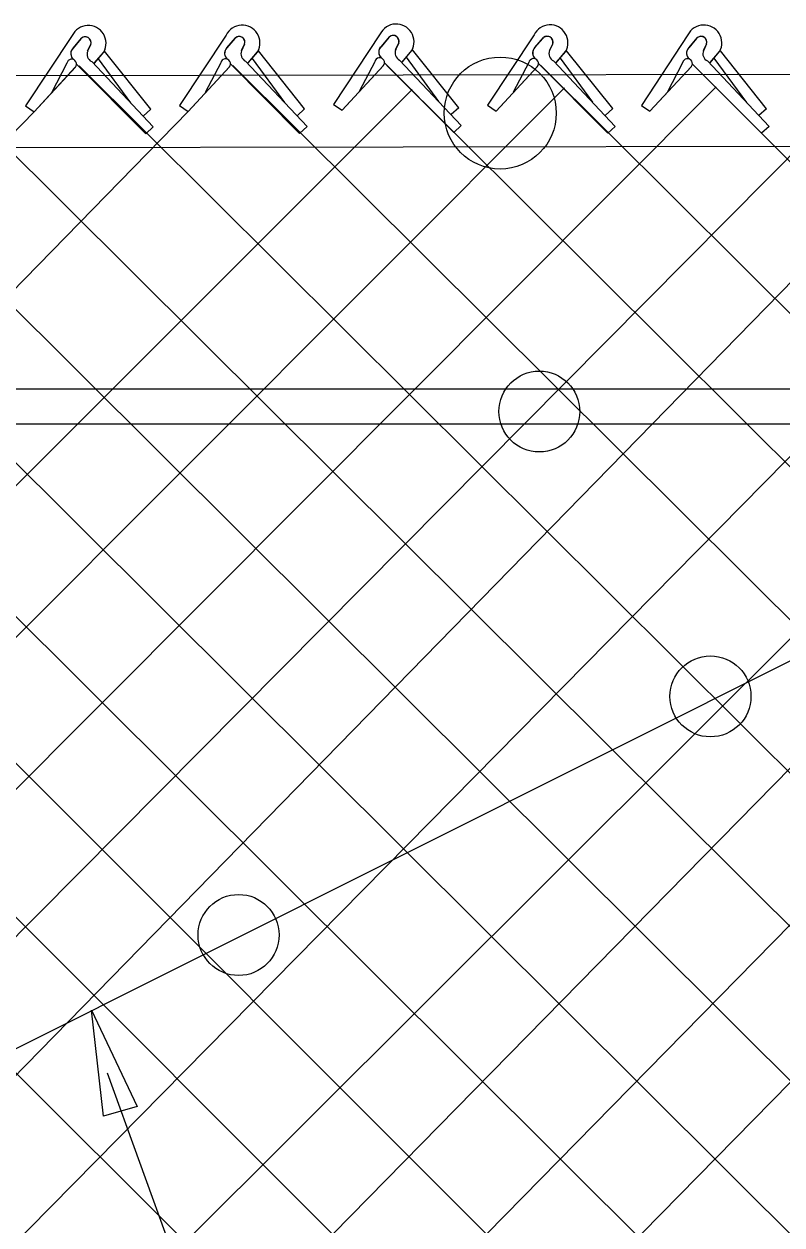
# Model space of a CAD drawing. Extents: x 0 to 2.85, y -0.1 to 1.83.
# Drawn here: x 1.6198 to 1.6595, y 0.8646 to 0.9275 of the extents above; entities that cross this region are included whole.
import ezdxf

# ---------------------------------------------------------------- set-up
doc = ezdxf.new("R2010")
doc.units = 0
doc.layers.add('sb_Chainlink Fence', color=7, linetype='Continuous')
doc.layers.add('sb_Existing Structural Steel', color=7, linetype='Continuous')

msp = doc.modelspace()

# ---------------------------------------------------------------- linework, layer by layer
at = {"layer": 'sb_Chainlink Fence'}
for p, q in [((1.622351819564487, 0.9268903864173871), (1.61991534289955, 0.9232014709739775)), ((1.6223994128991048, 0.9262216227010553), (1.6228445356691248, 0.9267486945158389)), ((1.6228034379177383, 0.92670539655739), (1.6223994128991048, 0.9262216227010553)), ((1.6304060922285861, 0.9269069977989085), (1.6279696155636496, 0.9232180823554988)), ((1.6304536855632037, 0.9262382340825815), (1.6308988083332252, 0.9267653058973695)), ((1.6308577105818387, 0.9267220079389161), (1.6304536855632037, 0.9262382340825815)), ((1.638468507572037, 0.9269665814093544), (1.6360320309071, 0.923277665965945)), ((1.6385161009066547, 0.9262978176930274), (1.6389612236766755, 0.926824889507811)), ((1.638920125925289, 0.9267815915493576), (1.6385161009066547, 0.9262978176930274)), ((1.6465252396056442, 0.9269218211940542), (1.6440887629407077, 0.92323290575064)), ((1.6465728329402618, 0.9262530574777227), (1.6470179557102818, 0.9267801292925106)), ((1.6469768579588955, 0.9267368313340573), (1.6465728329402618, 0.9262530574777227)), ((1.6545781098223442, 0.9269161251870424), (1.6521416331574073, 0.9232272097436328)), ((1.654625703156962, 0.9262473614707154), (1.6550708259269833, 0.9267744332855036)), ((1.6550297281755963, 0.92673113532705), (1.654625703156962, 0.9262473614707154)), ((1.623325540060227, 0.9264198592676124), (1.623161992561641, 0.9260655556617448)), ((1.6231626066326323, 0.9260781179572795), (1.623325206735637, 0.9264118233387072)), ((1.6235089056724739, 0.9254306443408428), (1.6240041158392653, 0.9260168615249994)), ((1.6235154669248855, 0.9254395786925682), (1.62400660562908, 0.9260188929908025)), ((1.6240041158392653, 0.9260168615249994), (1.6240405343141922, 0.9260849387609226)), ((1.6240405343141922, 0.9260849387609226), (1.624071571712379, 0.92615778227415)), ((1.6264648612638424, 0.9230255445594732), (1.6240520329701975, 0.9260602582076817)), ((1.6313798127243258, 0.9264364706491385), (1.6312162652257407, 0.9260821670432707)), ((1.6312168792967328, 0.9260947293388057), (1.6313794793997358, 0.9264284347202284)), ((1.6315631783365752, 0.9254472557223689), (1.6320583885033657, 0.9260334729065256)), ((1.6315697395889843, 0.9254561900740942), (1.6320608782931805, 0.9260355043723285)), ((1.6320583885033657, 0.9260334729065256), (1.6320948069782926, 0.9261015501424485)), ((1.6320948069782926, 0.9261015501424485), (1.6321258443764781, 0.926174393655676)), ((1.6345191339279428, 0.923042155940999), (1.632106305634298, 0.9260768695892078)), ((1.639442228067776, 0.9264960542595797), (1.639278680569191, 0.9261417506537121)), ((1.6392792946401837, 0.9261543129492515), (1.6394418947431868, 0.9264880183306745)), ((1.639597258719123, 0.9254732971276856), (1.640120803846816, 0.9260930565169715)), ((1.6396321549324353, 0.9255157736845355), (1.6401232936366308, 0.9260950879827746)), ((1.640120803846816, 0.9260930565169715), (1.6401572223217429, 0.9261611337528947)), ((1.6401572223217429, 0.9261611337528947), (1.640188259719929, 0.9262339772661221)), ((1.642581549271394, 0.923101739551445), (1.6401687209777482, 0.926136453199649)), ((1.6474989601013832, 0.9264512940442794), (1.647335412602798, 0.9260969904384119)), ((1.6473360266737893, 0.9261095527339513), (1.647498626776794, 0.9264432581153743)), ((1.6476823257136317, 0.92546207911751), (1.6481775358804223, 0.9260482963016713)), ((1.6476888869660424, 0.9254710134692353), (1.648180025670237, 0.9260503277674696)), ((1.6481775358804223, 0.9260482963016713), (1.6482139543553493, 0.9261163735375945)), ((1.6482139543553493, 0.9261163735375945), (1.6482449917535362, 0.9261892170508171)), ((1.6506382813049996, 0.9230569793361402), (1.6482254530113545, 0.9260916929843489)), ((1.6555518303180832, 0.9264455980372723), (1.6553882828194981, 0.9260912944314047)), ((1.6553888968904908, 0.9261038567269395), (1.6555514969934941, 0.926437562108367)), ((1.6557351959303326, 0.9254563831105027), (1.6562304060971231, 0.9260426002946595)), ((1.6557417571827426, 0.9254653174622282), (1.6562328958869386, 0.9260446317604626)), ((1.6562304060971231, 0.9260426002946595), (1.6562668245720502, 0.9261106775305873)), ((1.6562668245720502, 0.9261106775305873), (1.6562978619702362, 0.9261835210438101)), ((1.658691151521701, 0.9230512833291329), (1.6562783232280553, 0.9260859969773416)), ((1.6146650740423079, 0.9252888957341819), (1.7259082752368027, 0.8145698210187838)), ((1.6220744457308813, 0.9254348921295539), (1.6212628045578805, 0.9238833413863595)), ((1.6225760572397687, 0.9253836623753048), (1.6262034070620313, 0.921740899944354)), ((1.622711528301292, 0.9253034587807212), (1.7339617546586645, 0.8145902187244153)), ((1.6233737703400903, 0.925526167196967), (1.6265992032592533, 0.9220995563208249)), ((1.6254258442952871, 0.9233576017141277), (1.623728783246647, 0.9256675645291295)), ((1.630128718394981, 0.9254515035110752), (1.629317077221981, 0.9238999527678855)), ((1.6306303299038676, 0.9254002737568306), (1.6342576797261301, 0.9217575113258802)), ((1.6307589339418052, 0.9253170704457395), (1.7420160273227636, 0.8145736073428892)), ((1.6314280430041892, 0.9255427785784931), (1.6346534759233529, 0.9221161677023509)), ((1.6334801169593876, 0.9233742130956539), (1.6317830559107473, 0.9256841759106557)), ((1.6364779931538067, 0.9229729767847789), (1.6386477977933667, 0.9253103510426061)), ((1.6364779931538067, 0.9229729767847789), (1.6386339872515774, 0.925296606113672)), ((1.638191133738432, 0.9255110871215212), (1.637379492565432, 0.923959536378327)), ((1.6386927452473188, 0.9254598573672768), (1.642320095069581, 0.9218170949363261)), ((1.6388127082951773, 0.9253243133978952), (1.7500784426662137, 0.8145140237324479)), ((1.6394904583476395, 0.9256023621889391), (1.6427158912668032, 0.9221757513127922)), ((1.6415425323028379, 0.9234337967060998), (1.6398454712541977, 0.9257437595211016)), ((1.6462478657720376, 0.9254663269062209), (1.6454362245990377, 0.9239147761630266)), ((1.6467494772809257, 0.9254150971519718), (1.6503768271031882, 0.921772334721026)), ((1.646880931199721, 0.9253171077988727), (1.7581351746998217, 0.814558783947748)), ((1.6475471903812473, 0.9255576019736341), (1.650772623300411, 0.9221309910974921)), ((1.649599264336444, 0.9233890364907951), (1.647902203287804, 0.9256989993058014)), ((1.6543007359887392, 0.9254606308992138), (1.6534890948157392, 0.9239090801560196)), ((1.654802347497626, 0.9254094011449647), (1.6584296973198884, 0.9217666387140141)), ((1.6556000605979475, 0.925551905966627), (1.6588254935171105, 0.9221252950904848)), ((1.6576521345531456, 0.9233833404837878), (1.6559550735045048, 0.9256933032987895)), ((1.590744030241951, 0.9250268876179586), (1.701720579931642, 0.8144716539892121)), ((1.5987341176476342, 0.9250978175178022), (1.7097773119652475, 0.8145164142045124)), ((1.6068521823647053, 0.9250407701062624), (1.717830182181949, 0.8145221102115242)), ((1.6203613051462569, 0.9228967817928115), (1.6225311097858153, 0.9252341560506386)), ((1.6203613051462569, 0.9228967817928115), (1.622517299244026, 0.9252204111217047)), ((1.6284155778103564, 0.922913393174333), (1.6305853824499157, 0.9252507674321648)), ((1.6284155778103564, 0.922913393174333), (1.6305715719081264, 0.9252370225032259)), ((1.6445347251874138, 0.9229282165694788), (1.6467045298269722, 0.9252655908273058)), ((1.6445347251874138, 0.9229282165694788), (1.646690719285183, 0.9252518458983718)), ((1.652587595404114, 0.9229225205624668), (1.6547574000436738, 0.9252598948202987)), ((1.652587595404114, 0.9229225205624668), (1.6547435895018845, 0.9252461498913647)), ((1.5303126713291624, 0.8142186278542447), (1.6401511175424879, 0.9240655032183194)), ((1.538365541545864, 0.814224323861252), (1.6481161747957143, 0.9241464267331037)), ((1.5464436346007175, 0.8142720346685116), (1.656060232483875, 0.9241931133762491)), ((1.5544971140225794, 0.8142924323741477), (1.6637981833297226, 0.9244701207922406)), ((1.5141935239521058, 0.8142334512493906), (1.6203613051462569, 0.9228967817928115)), ((1.5222559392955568, 0.8141738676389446), (1.6284155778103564, 0.922913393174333)), ((1.5625513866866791, 0.8142758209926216), (1.668670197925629, 0.9228967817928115)), ((1.5706138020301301, 0.8142162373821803), (1.6776117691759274, 0.9227967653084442)), ((1.61991534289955, 0.9232014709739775), (1.6203613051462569, 0.9228967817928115)), ((1.6264648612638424, 0.9230255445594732), (1.6260690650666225, 0.9226668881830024)), ((1.6279696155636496, 0.9232180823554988), (1.6284155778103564, 0.922913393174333)), ((1.6345191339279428, 0.923042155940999), (1.634123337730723, 0.9226834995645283)), ((1.6360320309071, 0.923277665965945), (1.6364779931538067, 0.9229729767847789)), ((1.642581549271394, 0.923101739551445), (1.6421857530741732, 0.9227430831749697)), ((1.6440887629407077, 0.92323290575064), (1.6445347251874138, 0.9229282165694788)), ((1.6506382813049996, 0.9230569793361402), (1.6502424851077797, 0.9226983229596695)), ((1.6521416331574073, 0.9232272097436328), (1.652587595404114, 0.9229225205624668)), ((1.658691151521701, 0.9230512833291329), (1.6582953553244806, 0.9226926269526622)), ((1.58712834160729, 0.8143441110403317), (1.6933155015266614, 0.9225855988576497)), ((1.5951818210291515, 0.8143645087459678), (1.7013683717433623, 0.9225799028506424)), ((1.6032360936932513, 0.8143478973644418), (1.709446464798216, 0.9225321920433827)), ((1.6427158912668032, 0.9221757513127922), (1.642320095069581, 0.9218170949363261)), ((1.650772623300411, 0.9221309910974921), (1.6503768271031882, 0.921772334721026)), ((1.6588254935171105, 0.9221252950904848), (1.6584296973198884, 0.9217666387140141)), ((1.570240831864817, 0.9216879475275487), (1.6775504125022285, 0.8145274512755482)), ((1.5784210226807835, 0.9217017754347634), (1.6856038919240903, 0.8145478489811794)), ((1.5864744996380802, 0.9217231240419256), (1.6936581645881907, 0.8145312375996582)), ((1.6265992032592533, 0.9220995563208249), (1.6262034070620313, 0.921740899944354)), ((1.6346534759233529, 0.9221161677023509), (1.6342576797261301, 0.9217575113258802)), ((1.6584296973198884, 0.9217666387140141), (1.7668948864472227, 0.8133589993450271)), ((1.5786705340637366, 0.8142609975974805), (1.6815858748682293, 0.9169270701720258)), ((1.6772058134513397, 0.726075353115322), (1.6241986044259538, 0.872583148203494))]:
    msp.add_line(p, q, dxfattribs=at)
msp.add_lwpolyline([(1.6239990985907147, 0.8703284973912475), (1.623364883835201, 0.8758646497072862), (1.6257603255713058, 0.8708334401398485)], close=True, dxfattribs=at)
for centre, radius, start, end in [((1.623190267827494, 0.9264756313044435), 0.0009354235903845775, 330.7731305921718, 153.67978342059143), ((1.6312445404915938, 0.9264922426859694), 0.0009354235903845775, 330.7731305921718, 153.67978342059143), ((1.6393069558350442, 0.9265518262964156), 0.0009354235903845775, 330.7731305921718, 153.67978342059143), ((1.6473636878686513, 0.9265070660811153), 0.0009354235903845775, 330.7731305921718, 153.67978342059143), ((1.6554165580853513, 0.9265013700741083), 0.0009354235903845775, 330.7731305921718, 153.67978342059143), ((1.6230362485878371, 0.9265109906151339), 0.00030330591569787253, 342.5147558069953, 140.13680881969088), ((1.623037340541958, 0.9265124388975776), 0.00030494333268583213, 340.73435754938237, 129.21739859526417), ((1.6310905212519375, 0.9265276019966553), 0.00030330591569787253, 342.5147558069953, 140.13680881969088), ((1.6310916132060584, 0.9265290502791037), 0.00030494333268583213, 340.73435754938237, 129.21739859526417), ((1.6391529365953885, 0.9265871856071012), 0.00030330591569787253, 342.5147558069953, 140.13680881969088), ((1.6391540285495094, 0.9265886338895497), 0.00030494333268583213, 340.73435754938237, 129.21739859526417), ((1.6472096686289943, 0.9265424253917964), 0.00030330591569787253, 342.5147558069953, 140.13680881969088), ((1.6472107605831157, 0.9265438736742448), 0.00030494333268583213, 340.73435754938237, 129.21739859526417), ((1.6552625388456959, 0.9265367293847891), 0.00030330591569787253, 342.5147558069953, 140.13680881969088), ((1.6552636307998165, 0.9265381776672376), 0.00030494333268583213, 340.73435754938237, 129.21739859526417), ((1.6226588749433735, 0.9259383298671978), 0.0003843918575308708, 140.20166010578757, 233.0052527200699), ((1.6226693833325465, 0.9259387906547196), 0.0003909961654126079, 133.66718540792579, 232.2343578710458), ((1.6235497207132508, 0.9259062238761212), 0.00041880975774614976, 156.48328493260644, 245.15783350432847), ((1.6307131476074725, 0.9259549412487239), 0.0003843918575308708, 140.20166010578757, 233.0052527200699), ((1.630723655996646, 0.9259554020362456), 0.0003909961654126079, 133.66718540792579, 232.2343578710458), ((1.6316039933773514, 0.9259228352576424), 0.00041880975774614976, 156.48328493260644, 245.15783350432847), ((1.6387755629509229, 0.9260145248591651), 0.0003843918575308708, 140.20166010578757, 233.0052527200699), ((1.6387860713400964, 0.926014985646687), 0.0003909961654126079, 133.66718540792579, 232.2343578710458), ((1.6396664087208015, 0.9259824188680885), 0.00041880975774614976, 156.48328493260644, 245.15783350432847), ((1.6468322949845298, 0.925969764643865), 0.0003843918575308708, 140.20166010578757, 233.0052527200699), ((1.6468428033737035, 0.9259702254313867), 0.0003909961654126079, 133.66718540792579, 232.2343578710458), ((1.647723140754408, 0.9259376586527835), 0.00041880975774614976, 156.48328493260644, 245.15783350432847), ((1.6548851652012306, 0.9259640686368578), 0.0003843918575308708, 140.20166010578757, 233.0052527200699), ((1.6548956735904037, 0.9259645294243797), 0.0003909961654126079, 133.66718540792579, 232.2343578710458), ((1.6557760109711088, 0.9259319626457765), 0.00041880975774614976, 156.48328493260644, 245.15783350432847), ((1.6223264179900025, 0.9253907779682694), 0.00025580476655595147, 319.02146199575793, 170.0695590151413), ((1.6303806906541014, 0.9254073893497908), 0.00025580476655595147, 319.02146199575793, 170.0695590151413), ((1.6384431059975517, 0.9254669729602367), 0.00025580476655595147, 319.02146199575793, 170.0695590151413), ((1.6464998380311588, 0.9254222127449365), 0.00025580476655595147, 319.02146199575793, 170.0695590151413), ((1.6545527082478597, 0.9254165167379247), 0.00025580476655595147, 319.02146199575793, 170.0695590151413)]:
    msp.add_arc(centre, radius, start, end, dxfattribs=at)
at = {"layer": 'sb_Existing Structural Steel'}
for p, q in [((0.7463728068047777, 0.9233474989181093), (1.8783968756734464, 0.9252310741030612)), ((1.4998022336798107, 0.9084001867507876), (1.673496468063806, 0.9084001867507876)), ((1.4998022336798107, 0.906567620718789), (1.673496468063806, 0.906567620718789)), ((1.6156510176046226, 0.8719792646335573), (1.6792959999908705, 0.9038586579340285))]:
    msp.add_line(p, q, dxfattribs=at)
msp.add_lwpolyline([(1.8783743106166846, 0.9214564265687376), (1.2151944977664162, 0.9203057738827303), (1.099263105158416, 0.9200467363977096), (0.7389309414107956, 0.9196901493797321)], dxfattribs=at)
for centre, radius in [((1.6447547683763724, 0.9228270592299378), 0.002929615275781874), ((1.6467990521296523, 0.9072057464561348), 0.002114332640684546), ((1.6557549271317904, 0.8922972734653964), 0.0021204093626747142), ((1.6310634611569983, 0.8798071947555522), 0.0021204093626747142)]:
    msp.add_circle(centre, radius, dxfattribs=at)

doc.saveas('drawing.dxf')
